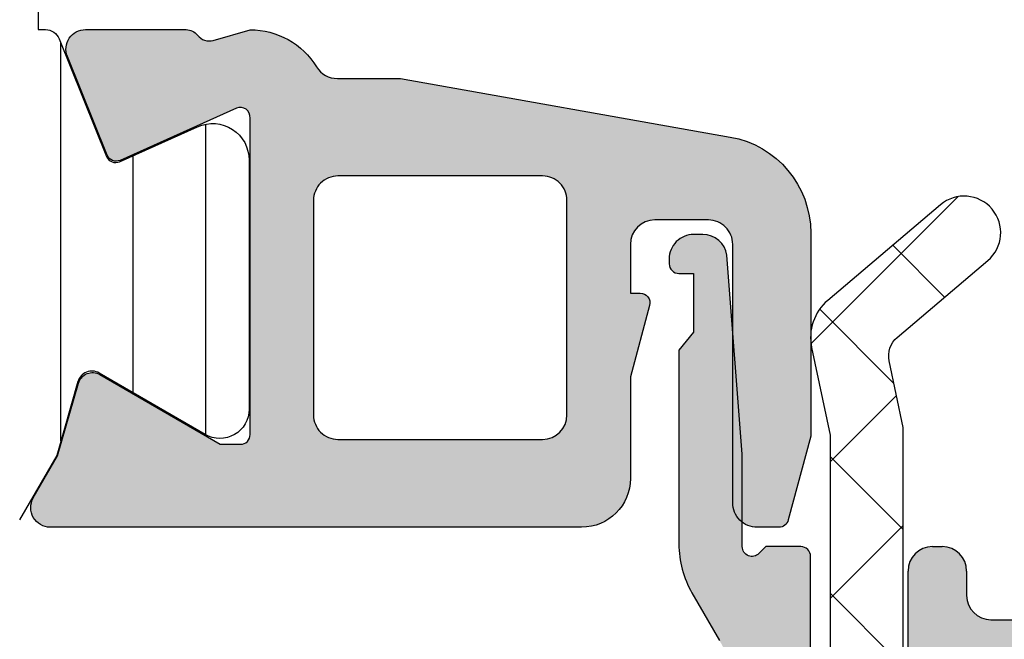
# Model space of a CAD drawing. Header units: millimetres. Extents: x 247761 to 294611, y 172579 to 236863.
# Tile 566 of 596: x 276265 to 276285, y 195402 to 195415. Entities that reach past the tile are written whole.
import ezdxf

# ---------------------------------------------------------------- set-up
doc = ezdxf.new("R2010")
doc.units = ezdxf.units.MM
doc.layers.add('FASÁDA DETAILNÍ', color=4, linetype='Continuous')
doc.layers.add('NOVA', color=240, linetype='Continuous')

# ---------------------------------------------------------------- blocks, each defined once
blk = doc.blocks.new('A$C69D17D4D')
at = {"layer": 'FASÁDA DETAILNÍ'}
h = blk.add_hatch(color=256, dxfattribs=at)
edge = h.paths.add_edge_path()
edge.add_arc((1643.31799277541, 22023.51065356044), 0.5000674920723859, -89.99226754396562, -0.007732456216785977, ccw=False)
edge.add_line((1643.318060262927, 22023.01058607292), (1639.318060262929, 22023.01058607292))
edge.add_arc((1639.318127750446, 22023.51065356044), 0.5000674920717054, 180.0077324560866, 269.99226754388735, ccw=False)
edge.add_line((1638.818060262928, 22023.51058607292), (1638.818060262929, 22024.81063490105))
edge.add_arc((1639.318097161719, 22024.81059800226), 0.5000369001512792, 90.00422797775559, 179.9957720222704, ccw=False)
edge.add_line((1639.31806026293, 22025.31063490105), (1639.818060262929, 22025.31063490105))
edge.add_line((1639.818060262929, 22025.31063490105), (1639.818060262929, 22024.31063490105))
edge.add_line((1639.818060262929, 22024.31063490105), (1641.318060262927, 22024.31063490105))
edge.add_arc((1641.318097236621, 22025.31059792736), 0.9999630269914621, 269.9978814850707, 360.0021185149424)
edge.add_line((1642.318060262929, 22025.31063490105), (1642.318060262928, 22029.31063490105))
edge.add_arc((1641.317983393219, 22029.31055803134), 1.000076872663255, 0.004403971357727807, 89.99559602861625)
edge.add_line((1641.318060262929, 22030.31063490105), (1639.818060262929, 22030.31063490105))
edge.add_line((1639.818060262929, 22030.31063490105), (1639.818060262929, 22029.31063490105))
edge.add_line((1639.818060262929, 22029.31063490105), (1639.318060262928, 22029.31063490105))
edge.add_arc((1639.318002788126, 22029.81057742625), 0.4999425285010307, -180.00658688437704, -89.99341311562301, ccw=False)
edge.add_line((1638.818060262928, 22029.81063490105), (1638.818060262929, 22032.61062269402))
edge.add_arc((1639.31806026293, 22032.61062269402), 0.5000000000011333, 90.0000000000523, 180.0000000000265, ccw=False)
edge.add_line((1639.318060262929, 22033.11062269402), (1639.518060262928, 22033.11062269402))
edge.add_arc((1639.518060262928, 22032.61062269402), 0.5000000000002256, -2.609112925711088e-11, 89.99999999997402, ccw=False)
edge.add_line((1640.018060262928, 22032.61062269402), (1640.018060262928, 22032.11062269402))
edge.add_arc((1640.518095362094, 22032.11065779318), 0.500035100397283, 180.0040217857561, 269.9959782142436)
edge.add_line((1640.518060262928, 22031.61062269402), (1641.318063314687, 22031.61062269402))
edge.add_arc((1641.318046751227, 22032.11063925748), 0.5000165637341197, -89.99810203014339, -0.001897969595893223)
edge.add_line((1641.818063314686, 22032.11062269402), (1641.818063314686, 22063.4106165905))
edge.add_line((1641.818063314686, 22063.4106165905), (1641.38566668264, 22069.44907421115))
edge.add_arc((1640.386446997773, 22069.41061815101), 0.9999594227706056, 2.20400286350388, 89.99999999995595)
edge.add_line((1640.386446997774, 22070.41057757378), (1633.717994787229, 22070.41057757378))
edge.add_arc((1633.717994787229, 22069.91057757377), 0.5000000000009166, 90.00000000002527, 179.9999999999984)
edge.add_line((1633.217994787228, 22069.91057757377), (1633.217994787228, 22069.01057757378))
edge.add_arc((1632.717994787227, 22069.01057757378), 0.5000000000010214, -89.99999999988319, 1.425064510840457e-10, ccw=False)
edge.add_line((1632.717994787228, 22068.51057757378), (1631.317993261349, 22068.51057757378))
edge.add_arc((1631.050472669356, 22068.43174112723), 0.278895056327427, 16.41987641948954, 91.1645893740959)
edge.add_line((1631.044804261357, 22068.71057857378), (1630.591210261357, 22068.71057857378))
edge.add_arc((1630.58554960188, 22068.43171047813), 0.2789255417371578, 88.83712992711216, 163.575405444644)
edge.add_line((1630.318006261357, 22068.51057757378), (1628.437995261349, 22068.51057757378))
edge.add_arc((1628.437995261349, 22068.81057757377), 0.3000000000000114, 180.0000000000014, 270, ccw=False)
edge.add_line((1628.137995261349, 22068.81057757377), (1628.137995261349, 22069.79055189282))
edge.add_arc((1628.437995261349, 22069.79055189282), 0.2999999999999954, 90.0000000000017, 180.0000000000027, ccw=False)
edge.add_line((1628.437995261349, 22070.09055189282), (1631.197993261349, 22070.09055189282))
edge.add_arc((1631.197993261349, 22070.21055189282), 0.1200000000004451, 269.9999999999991, 360)
edge.add_line((1631.317993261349, 22070.21055189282), (1631.317993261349, 22074.51057757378))
edge.add_arc((1630.817993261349, 22074.51057757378), 0.5000000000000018, -8.014997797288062e-13, 89.9999999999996)
edge.add_line((1630.817993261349, 22075.01057757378), (1630.11799326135, 22075.01057757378))
edge.add_line((1630.11799326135, 22075.01057757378), (1627.725172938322, 22073.62908211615))
edge.add_arc((1627.656113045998, 22073.74869735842), 0.1381197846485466, -180.0000000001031, -60.000000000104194, ccw=False)
edge.add_line((1627.517993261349, 22073.74869735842), (1627.51799326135, 22077.51057757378))
edge.add_arc((1625.517993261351, 22077.51057757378), 1.999999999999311, 6.730053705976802e-12, 90.00000000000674)
edge.add_line((1625.51799326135, 22079.51057757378), (1624.949997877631, 22079.51057757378))
edge.add_arc((1624.949997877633, 22080.01057757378), 0.5000000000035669, 235.5209282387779, 269.99999999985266, ccw=False)
edge.add_arc((1627.497471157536, 22083.72007617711), 4.999999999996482, 185.3492280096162, 235.5209282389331, ccw=False)
edge.add_arc((1622.656119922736, 22083.27245778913), 0.1381197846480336, 60.00000000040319, 187.7024374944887, ccw=False)
edge.add_line((1622.725179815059, 22083.3920730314), (1625.118000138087, 22082.01057757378))
edge.add_line((1625.118000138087, 22082.01057757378), (1625.818000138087, 22082.01057757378))
edge.add_arc((1625.818000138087, 22082.51057757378), 0.5, 270, 360)
edge.add_line((1626.318000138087, 22082.51057757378), (1626.318000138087, 22086.81060325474))
edge.add_arc((1626.19800013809, 22086.81060325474), 0.1199999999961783, 1.272221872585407e-14, 89.9999999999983)
edge.add_line((1626.19800013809, 22086.93060325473), (1623.43800213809, 22086.93060325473))
edge.add_arc((1623.43800213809, 22087.23060325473), 0.2999999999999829, -180, -89.99999999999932, ccw=False)
edge.add_line((1623.138002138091, 22087.23060325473), (1623.138002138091, 22088.21057757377))
edge.add_arc((1623.43800213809, 22088.21057757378), 0.300000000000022, 90.00000000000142, 180, ccw=False)
edge.add_line((1623.43800213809, 22088.51057757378), (1625.318013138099, 22088.51057757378))
edge.add_arc((1625.585556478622, 22088.58944466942), 0.2789255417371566, 196.424594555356, 271.1628700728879)
edge.add_line((1625.591217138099, 22088.31057657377), (1626.044811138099, 22088.31057657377))
edge.add_arc((1626.050479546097, 22088.58941402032), 0.2788950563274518, 268.8354106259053, 343.5801235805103)
edge.add_line((1626.318000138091, 22088.51057757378), (1629.318058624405, 22088.51057757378))
edge.add_line((1629.318058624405, 22088.51057757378), (1630.018161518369, 22087.81050520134))
edge.add_line((1630.018161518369, 22087.81050520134), (1630.01816151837, 22087.21049909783))
edge.add_line((1630.01816151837, 22087.21049909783), (1628.418155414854, 22087.21049909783))
edge.add_arc((1628.418164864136, 22086.71048964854), 0.5000094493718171, 90.00108278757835, 179.9989172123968)
edge.add_line((1627.918155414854, 22086.71049909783), (1627.918155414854, 22086.31507101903))
edge.add_arc((1628.418155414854, 22086.31507101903), 0.5000000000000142, 180.0000000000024, 195.0000000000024)
edge.add_line((1627.935192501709, 22086.18566149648), (1628.319401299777, 22084.75177474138))
edge.add_arc((1629.285327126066, 22085.01059378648), 1.000000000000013, 195.0000000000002, 270.0000000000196)
edge.add_line((1629.285327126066, 22084.01059378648), (1635.018149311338, 22084.01059378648))
edge.add_line((1635.018149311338, 22084.01059378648), (1635.018149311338, 22087.21049909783))
edge.add_line((1635.018149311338, 22087.21049909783), (1634.218161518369, 22087.21049909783))
edge.add_line((1634.218161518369, 22087.21049909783), (1634.218161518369, 22087.81050520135))
edge.add_line((1634.218161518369, 22087.81050520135), (1635.430594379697, 22088.51048689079))
edge.add_line((1635.430594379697, 22088.51048689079), (1636.518149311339, 22088.51048689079))
edge.add_line((1636.518149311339, 22088.51048689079), (1636.518149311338, 22073.51057757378))
edge.add_arc((1637.018149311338, 22073.51057757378), 0.5000000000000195, 179.9999999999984, 270.0000000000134)
edge.add_line((1637.018149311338, 22073.01057757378), (1642.818060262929, 22073.01057757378))
edge.add_arc((1642.818060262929, 22072.01057757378), 1, 0, 90.0000000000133, ccw=False)
edge.add_line((1643.818060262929, 22072.01057757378), (1643.818060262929, 22023.51058607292))
edge = h.paths.add_edge_path(flags=16)
edge.add_line((1634.218161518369, 22082.41059378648), (1629.81816151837, 22082.41059378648))
edge.add_arc((1629.81816151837, 22081.91059378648), 0.5000000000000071, 90.00000000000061, 179.9999999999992)
edge.add_line((1629.31816151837, 22081.91059378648), (1629.318161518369, 22077.51059378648))
edge.add_arc((1629.818161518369, 22077.51059378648), 0.4999999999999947, 179.9999999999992, 270.0000000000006)
edge.add_line((1629.818161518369, 22077.01059378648), (1634.218161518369, 22077.01059378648))
edge.add_arc((1634.218161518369, 22077.51059378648), 0.5, 270, 360)
edge.add_line((1634.718161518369, 22077.51059378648), (1634.718161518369, 22081.91059378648))
edge.add_arc((1634.218161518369, 22081.91059378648), 0.4999999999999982, 1.272221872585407e-14, 90.00000000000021)
h = blk.add_hatch(dxfattribs=at)
h.set_pattern_fill('ANSI31', color=256, scale=0.468, angle=45, style=0)
h.set_pattern_definition([(90, (0, 0), (-1.4859, 3.33066907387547e-16), [])])
edge = h.paths.add_edge_path(flags=16)
edge.add_line((1618.729582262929, 22035.85868625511), (1620.012944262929, 22038.08139625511))
edge.add_ellipse((1618.281219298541, 22039.08126863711), major_axis=(-1.999654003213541, 0), ratio=1, start_angle=149.9984985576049, end_angle=209.9999542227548)
edge.add_line((1620.012971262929, 22040.08109425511), (1619.360843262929, 22041.21061225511))
edge.add_ellipse((1616.76276305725, 22039.71060912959), major_axis=(-3.000005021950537, 0), ratio=1, start_angle=210.0000135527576, end_angle=253.9999452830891)
edge.add_line((1617.589679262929, 22042.59439825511), (1613.918657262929, 22043.64704625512))
edge.add_ellipse((1613.780838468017, 22043.16641522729), major_axis=(-0.5000002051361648, 0), ratio=1, start_angle=-106.0000072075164, end_angle=0.0007989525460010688)
edge.add_line((1613.280838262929, 22043.16640825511), (1613.280948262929, 22035.60865525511))
edge.add_ellipse((1613.780948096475, 22035.60866508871), major_axis=(-0.4999998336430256, 0), ratio=1, start_angle=0.00112684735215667, end_angle=90.0008212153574)
edge.add_line((1613.780955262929, 22035.10866525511), (1617.430604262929, 22035.10872125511))
edge.add_ellipse((1617.430564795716, 22036.60872050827), major_axis=(-1.499999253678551, 0), ratio=1, start_angle=90.00150753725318, end_angle=149.9984727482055)
edge = h.paths.add_edge_path(flags=16)
edge.add_line((1611.680946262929, 22035.60863725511), (1611.680819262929, 22043.91196725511))
edge.add_ellipse((1611.180818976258, 22043.91195899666), major_axis=(-0.5000002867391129, 0), ratio=1, start_angle=180.0009463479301, end_angle=254.0000560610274)
edge.add_line((1611.318637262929, 22044.39259025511), (1605.365875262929, 22046.09951725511))
edge.add_ellipse((1605.228056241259, 22045.61888652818), major_axis=(-0.4999999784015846, 0), ratio=1, start_angle=-106.0000416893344, end_angle=0.0009480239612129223)
edge.add_line((1604.728056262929, 22045.61887825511), (1604.728226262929, 22035.60852425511))
edge.add_ellipse((1605.22822645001, 22035.60853644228), major_axis=(-0.5000001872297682, 0), ratio=1, start_angle=0.001396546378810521, end_angle=90.00089529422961)
edge.add_line((1605.228234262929, 22035.10853625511), (1611.180954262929, 22035.10862625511))
edge.add_ellipse((1611.180945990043, 22035.60862652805), major_axis=(-0.5000002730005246, 0), ratio=1, start_angle=90.00094800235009, end_angle=180.0012292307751)
edge = h.paths.add_edge_path(flags=16)
edge.add_line((1597.363922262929, 22046.15767325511), (1595.530033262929, 22042.98128325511))
edge.add_ellipse((1598.128113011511, 22041.48128339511), major_axis=(-3.000002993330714, 0), ratio=1, start_angle=-29.999963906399, end_angle=30.00149175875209)
edge.add_line((1595.530073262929, 22039.98121425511), (1597.910568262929, 22035.85833125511))
edge.add_ellipse((1599.209586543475, 22036.60836691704), major_axis=(-1.500000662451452, 0), ratio=1, start_angle=30.00155831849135, end_angle=90.0015171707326)
edge.add_line((1599.209626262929, 22035.10836625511), (1602.628240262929, 22035.10845725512))
edge.add_ellipse((1602.628226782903, 22035.60845673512), major_axis=(-0.4999994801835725, 0), ratio=1, start_angle=90.00154469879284, end_angle=180.0014346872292)
edge.add_line((1603.128226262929, 22035.60846925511), (1603.128045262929, 22045.90778425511))
edge.add_ellipse((1602.128044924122, 22045.90776591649), major_axis=(-1.000000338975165, 0), ratio=1, start_angle=180.0010507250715, end_angle=270.0015275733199)
edge.add_line((1602.128018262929, 22046.90776625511), (1598.662920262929, 22046.90767325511))
edge.add_ellipse((1598.66296044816, 22045.4076731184), major_axis=(-1.500000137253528, 0), ratio=1, start_angle=270.0015349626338, end_angle=329.9999969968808)
edge = h.paths.add_edge_path()
edge.add_line((1595.516116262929, 22048.50754125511), (1602.069179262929, 22048.50776325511))
edge.add_arc((1602.069346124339, 22043.50776555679), 4.999997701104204, 73.99997623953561, 90.00191209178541, ccw=False)
edge.add_line((1603.447534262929, 22048.31407125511), (1618.333952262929, 22044.04546025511))
edge.add_arc((1618.471770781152, 22044.52609060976), 0.4999994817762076, 254.0000020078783, 360.0000739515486)
edge.add_line((1618.971770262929, 22044.52609125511), (1618.971770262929, 22048.40946525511))
edge.add_arc((1619.971770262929, 22048.40948525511), 1.0000000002, 0.0011459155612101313, 180.0011459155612, ccw=False)
edge.add_line((1620.971770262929, 22048.40950525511), (1620.971958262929, 22043.71116925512))
edge.add_line((1620.971958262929, 22043.71116925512), (1621.128010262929, 22043.71116925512))
edge.add_arc((1621.128010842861, 22043.4111692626), 0.2999999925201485, 21.97384588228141, 90.00011075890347, ccw=False)
edge.add_line((1621.406217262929, 22043.52342425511), (1622.379404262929, 22041.11152225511))
edge.add_arc((1622.564875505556, 22041.18635885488), 0.2000002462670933, 201.9737977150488, 294.1409822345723)
edge.add_line((1622.646672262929, 22041.00385025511), (1624.245357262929, 22041.72035025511))
edge.add_arc((1624.552095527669, 22041.03594449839), 0.7499997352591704, -1.8585147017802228e-05, 114.14105846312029, ccw=False)
edge.add_line((1625.302095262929, 22041.03594425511), (1625.302095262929, 22035.92839525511))
edge.add_arc((1624.702095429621, 22035.9283953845), 0.5999998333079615, 239.8570751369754, 359.99998764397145, ccw=False)
edge.add_line((1624.400800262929, 22035.40953025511), (1622.228843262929, 22036.67074625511))
edge.add_arc((1622.078194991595, 22036.41131360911), 0.3000003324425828, 59.85696930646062, 163.9999309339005)
edge.add_line((1621.789816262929, 22036.49400525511), (1621.355549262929, 22034.97953325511))
edge.add_line((1621.355549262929, 22034.97953325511), (1620.593001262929, 22033.65876125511))
edge.add_arc((1620.333194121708, 22033.80876199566), 0.2999999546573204, 267.53669521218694, 329.9998316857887, ccw=False)
edge.add_line((1620.320300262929, 22033.50903925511), (1596.330646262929, 22033.50903925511))
edge.add_arc((1596.310691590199, 22033.8083749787), 0.3000001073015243, 210.0001477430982, 273.81387623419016, ccw=False)
edge.add_line((1596.050884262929, 22033.65837425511), (1595.288316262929, 22034.97918025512))
edge.add_line((1595.288316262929, 22034.97918025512), (1594.854049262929, 22036.49365125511))
edge.add_arc((1594.565670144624, 22036.41096010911), 0.300000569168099, 15.99995676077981, 120.1429183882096)
edge.add_line((1594.415022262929, 22036.67039325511), (1592.243066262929, 22035.40917725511))
edge.add_arc((1591.941770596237, 22035.92804267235), 0.6000003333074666, 180.0000398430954, 300.142952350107, ccw=False)
edge.add_line((1591.341770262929, 22035.92804225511), (1591.341770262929, 22045.83164225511))
edge.add_arc((1592.091770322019, 22045.83164299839), 0.750000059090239, 65.85897973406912, 180.0000567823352, ccw=False)
edge.add_line((1592.398508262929, 22046.51604925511), (1593.997193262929, 22045.79954925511))
edge.add_arc((1594.0789900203, 22045.98205785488), 0.2000002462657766, 245.8590177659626, 338.0262022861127)
edge.add_line((1594.264461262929, 22045.90722125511), (1595.237920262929, 22048.31979625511))
edge.add_arc((1595.516126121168, 22048.20754209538), 0.2999991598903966, 90.00188279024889, 158.0262614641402, ccw=False)
h = blk.add_hatch(color=256, dxfattribs=at)
edge = h.paths.add_edge_path(flags=16)
edge.add_line((1631.321845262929, 22040.71044225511), (1627.122095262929, 22040.71044225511))
edge.add_ellipse((1627.122094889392, 22040.21044262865), major_axis=(-0.4999996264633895, 0), ratio=1, start_angle=-90.00004280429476, end_angle=4.280419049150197e-05)
edge.add_line((1626.622095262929, 22040.21044225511), (1626.622095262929, 22035.81041825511))
edge.add_ellipse((1627.122094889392, 22035.81041788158), major_axis=(-0.49999962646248, 0), ratio=1, start_angle=-4.280419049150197e-05, end_angle=90.00004280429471)
edge.add_line((1627.122095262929, 22035.31041825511), (1631.321844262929, 22035.31041825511))
edge.add_ellipse((1631.321843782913, 22035.81041873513), major_axis=(-0.5000004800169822, 0), ratio=1, start_angle=90.00005500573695, end_angle=179.9999449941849)
edge.add_line((1631.821844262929, 22035.81041825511), (1631.821845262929, 22040.21044225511))
edge.add_ellipse((1631.321845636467, 22040.21044262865), major_axis=(-0.49999962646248, 0), ratio=1, start_angle=179.9999571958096, end_angle=270.0000428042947)
edge = h.paths.add_edge_path()
edge.add_line((1628.408441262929, 22042.70882325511), (1635.171441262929, 22041.50906325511))
edge.add_arc((1634.82209689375, 22039.53981162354), 1.999998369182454, -3.9202541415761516e-05, 79.9404098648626, ccw=False)
edge.add_line((1636.822095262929, 22039.53981025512), (1636.822095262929, 22035.37483725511))
edge.add_line((1636.822095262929, 22035.37483725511), (1636.361814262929, 22033.65704825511))
edge.add_arc((1636.168629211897, 22033.70881217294), 0.1999999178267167, 270.0000146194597, 344.9999614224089, ccw=False)
edge.add_line((1636.168629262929, 22033.50881225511), (1635.722095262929, 22033.50881225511))
edge.add_arc((1635.722094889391, 22034.00881188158), 0.4999996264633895, 179.9999571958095, 270.0000428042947, ccw=False)
edge.add_line((1635.222095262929, 22034.00881225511), (1635.222095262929, 22039.30881225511))
edge.add_arc((1634.722095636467, 22039.30881262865), 0.49999962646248, 359.9999571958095, 450.0000428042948)
edge.add_line((1634.722095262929, 22039.80881225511), (1633.621845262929, 22039.80881225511))
edge.add_arc((1633.621845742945, 22039.3088117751), 0.5000004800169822, 90.00005500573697, 179.9999449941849)
edge.add_line((1633.121845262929, 22039.30881225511), (1633.121845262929, 22038.30881225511))
edge.add_line((1633.121845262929, 22038.30881225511), (1633.321845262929, 22038.30881225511))
edge.add_arc((1633.321844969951, 22038.10881211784), 0.2000001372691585, -15.000005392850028, 89.99991606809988, ccw=False)
edge.add_line((1633.515030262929, 22038.05704825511), (1633.121844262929, 22036.58966025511))
edge.add_line((1633.121844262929, 22036.58966025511), (1633.121844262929, 22034.50881225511))
edge.add_arc((1632.121843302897, 22034.50881321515), 1.0000009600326, 270.00005500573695, 359.9999449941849, ccw=False)
edge.add_line((1632.121844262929, 22033.50881225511), (1621.222342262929, 22033.50881225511))
edge.add_arc((1621.222342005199, 22033.90881259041), 0.400000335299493, 150.0000831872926, 270.00003691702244, ccw=False)
edge.add_line((1620.875931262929, 22034.10881225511), (1621.374097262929, 22034.97166025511))
edge.add_line((1621.374097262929, 22034.97166025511), (1621.801967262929, 22036.46382125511))
edge.add_arc((1622.090346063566, 22036.38112987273), 0.3000003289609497, 59.820758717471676, 163.9999831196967, ccw=False)
edge.add_line((1622.241158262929, 22036.64046725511), (1624.706769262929, 22035.20873225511))
edge.add_line((1624.706769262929, 22035.20873225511), (1625.127188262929, 22035.20873225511))
edge.add_arc((1625.130680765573, 22035.40030053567), 0.1916001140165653, 268.9555499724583, 362.5222218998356)
edge.add_line((1625.322095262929, 22035.40873225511), (1625.322095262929, 22041.89817125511))
edge.add_arc((1625.12292873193, 22041.91640900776), 0.1999998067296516, 354.7679954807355, 474.1409481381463)
edge.add_line((1625.041132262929, 22042.09891725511), (1622.657447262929, 22041.03059625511))
edge.add_arc((1622.575650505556, 22041.21310485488), 0.2000002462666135, 201.9737977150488, 294.14098223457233, ccw=False)
edge.add_line((1622.390179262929, 22041.13826825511), (1621.573819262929, 22043.16149625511))
edge.add_arc((1621.944761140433, 22043.31116936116), 0.3999998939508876, 89.99998245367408, 201.9738178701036, ccw=False)
edge.add_line((1621.944761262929, 22043.71116925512), (1624.008908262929, 22043.71117025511))
edge.add_arc((1624.008909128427, 22043.41117061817), 0.2999996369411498, 37.90491346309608, 90.00016529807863, ccw=False)
edge.add_arc((1624.482328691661, 22043.77978116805), 0.3000002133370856, 217.9046525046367, 285.9998620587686)
edge.add_line((1624.565019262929, 22043.49140225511), (1625.322908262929, 22043.70872425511))
edge.add_arc((1625.322908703, 22042.10872520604), 1.599999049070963, 31.59239448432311, 90.00001575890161, ccw=False)
edge.add_arc((1627.11168074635, 22043.20885722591), 0.499999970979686, 211.5923359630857, 269.9984549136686)
edge.add_line((1627.111667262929, 22042.70885725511), (1628.408441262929, 22042.70882325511))
h = blk.add_hatch(dxfattribs=at)
h.set_pattern_fill('ANSI37', color=256, scale=0.625, angle=90, style=0)
h.set_pattern_definition([(135, (0, 0), (-1.403165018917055, -1.403165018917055), []), (225, (0, 0), (1.403165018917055, -1.403165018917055), [])])
edge = h.paths.add_edge_path()
edge.add_ellipse((1632.197498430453, 22024.12367074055), major_axis=(-5.039467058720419, 0), ratio=1, start_angle=119.7917844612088, end_angle=175.0355387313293, ccw=False)
edge.add_ellipse((1634.552298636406, 22020.01058626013), major_axis=(-0.3000000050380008, 0), ratio=1, start_angle=90.00069261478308, end_angle=119.79217298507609, ccw=False)
edge.add_line((1634.552302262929, 22019.71058625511), (1634.018018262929, 22019.71058325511))
edge.add_ellipse((1634.018017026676, 22020.01058301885), major_axis=(-0.2999997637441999, 0), ratio=1, start_angle=-4.5121917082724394e-05, end_angle=90.00023610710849, ccw=False)
edge.add_line((1633.718017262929, 22020.01058325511), (1633.718017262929, 22021.56058025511))
edge.add_ellipse((1633.418006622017, 22021.56057261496), major_axis=(-0.3000106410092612, 0), ratio=1, start_angle=180.001459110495, end_angle=269.9956760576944)
edge.add_line((1633.418029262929, 22021.86058325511), (1632.018047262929, 22021.86059425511))
edge.add_ellipse((1632.018050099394, 22022.16058409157), major_axis=(-0.2999898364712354, 0), ratio=1, start_angle=0.00035074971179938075, end_angle=89.99945825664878, ccw=False)
edge.add_line((1631.718060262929, 22022.16058225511), (1631.718060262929, 22023.86059425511))
edge.add_ellipse((1632.018070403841, 22023.86058711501), major_axis=(-0.3000101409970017, 0), ratio=1, start_angle=270.00441943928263, end_angle=359.9986363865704, ccw=False)
edge.add_line((1632.018047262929, 22024.16059725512), (1633.581878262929, 22024.16058625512))
edge.add_ellipse((1633.614735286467, 22024.46174531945), major_axis=(-0.3029461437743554, 0), ratio=1, start_angle=83.77354909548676, end_angle=193.4835773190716)
edge.add_ellipse((1644.930699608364, 22033.16666845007), major_axis=(-14.00076634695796, 0), ratio=1, start_angle=15.301732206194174, end_angle=38.07562007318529, ccw=False)
edge.add_ellipse((1630.938461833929, 22029.35995487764), major_axis=(-0.5004721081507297, 0), ratio=1, start_angle=192.9176085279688, end_angle=309.8066343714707)
edge.add_line((1630.618060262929, 22029.74442225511), (1630.618060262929, 22021.46114325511))
edge.add_ellipse((1631.118059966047, 22021.4611437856), major_axis=(-0.499999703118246, 0), ratio=1, start_angle=6.078930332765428e-05, end_angle=60.00001964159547)
edge.add_line((1630.868060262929, 22021.02813125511), (1631.168060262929, 22020.85492525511))
edge.add_ellipse((1630.918060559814, 22020.42191272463), major_axis=(-0.4999997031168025, 0), ratio=1, start_angle=180.0000607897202, end_angle=240.0000196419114, ccw=False)
edge.add_line((1631.418060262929, 22020.42191325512), (1631.418060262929, 22018.79256525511))
edge.add_ellipse((1630.418060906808, 22018.79256447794), major_axis=(-0.9999993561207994, 0), ratio=1, start_angle=120.0503388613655, end_angle=180.0000445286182, ccw=False)
edge.add_ellipse((1634.574387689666, 22011.6081837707), major_axis=(-7.300023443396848, 0), ratio=1, start_angle=300.050354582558, end_angle=348.7144463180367)
edge.add_ellipse((1627.518050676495, 22013.42341587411), major_axis=(-0.3999905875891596, 0), ratio=1, start_angle=75.14702477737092, end_angle=159.4981705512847)
edge.add_ellipse((1633.867148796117, 22011.04934892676), major_axis=(-6.378448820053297, 0), ratio=1, start_angle=284.4525977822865, end_angle=339.49812541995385, ccw=False)
edge.add_line((1632.275222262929, 22017.22594825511), (1633.685929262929, 22017.58953525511))
edge.add_line((1633.685929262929, 22017.58953525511), (1634.548630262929, 22017.79964825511))
edge.add_ellipse((1633.218065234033, 22023.13627097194), major_axis=(-5.499995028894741, 0), ratio=1, start_angle=103.9999549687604, end_angle=180.0000342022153)
edge.add_line((1638.718060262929, 22023.13627425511), (1638.718060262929, 22035.55430225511))
edge.add_line((1638.718060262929, 22035.55430225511), (1638.430441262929, 22036.91735925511))
edge.add_ellipse((1638.919667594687, 22037.02059187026), major_axis=(-0.4999993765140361, 0), ratio=1, start_angle=-49.716248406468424, end_angle=11.915300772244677, ccw=False)
edge.add_line((1638.596381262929, 22037.40201725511), (1640.452989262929, 22038.97562825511))
edge.add_ellipse((1639.968059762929, 22039.54776725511), major_axis=(-0.7499997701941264, 0), ratio=1, start_angle=130.2837061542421, end_angle=310.2837061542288)
edge.add_line((1639.483130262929, 22040.11990625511), (1637.171486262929, 22038.16062025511))
edge.add_ellipse((1637.818058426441, 22037.39776864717), major_axis=(-0.9999990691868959, 0), ratio=1, start_angle=-49.71630131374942, end_angle=11.91524786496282)
edge.add_line((1636.839605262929, 22037.19130425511), (1637.218060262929, 22035.39776725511))
edge.add_line((1637.218060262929, 22035.39776725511), (1637.218060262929, 22023.68756625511))
h = blk.add_hatch(color=256, dxfattribs=at)
edge = h.paths.add_edge_path()
edge.add_line((1634.418060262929, 22037.51058625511), (1634.118060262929, 22037.13738125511))
edge.add_line((1634.118060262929, 22037.13738125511), (1634.118060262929, 22033.16417625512))
edge.add_ellipse((1636.118067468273, 22033.16417785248), major_axis=(-2.000007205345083, 0), ratio=1, start_angle=4.576093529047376e-05, end_angle=29.99993366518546)
edge.add_line((1634.386009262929, 22032.16417625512), (1634.950111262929, 22031.18712425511))
edge.add_ellipse((1633.218053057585, 22030.18712265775), major_axis=(-2.000007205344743, 0), ratio=1, start_angle=180.0000457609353, end_angle=209.9999336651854, ccw=False)
edge.add_line((1635.218060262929, 22030.18712425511), (1635.218060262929, 22024.46729025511))
edge.add_ellipse((1634.718060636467, 22024.46728988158), major_axis=(-0.49999962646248, 0), ratio=1, start_angle=89.99995719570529, end_angle=180.0000428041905, ccw=False)
edge.add_line((1634.718060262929, 22023.96729025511), (1632.818060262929, 22023.96729025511))
edge.add_ellipse((1632.817802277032, 22023.46754824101), major_axis=(-0.4997420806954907, 0), ratio=1, start_angle=-90.02957826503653, end_angle=0.02957826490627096)
edge.add_line((1632.318060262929, 22023.46729025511), (1632.318060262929, 22022.46729025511))
edge.add_ellipse((1632.817802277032, 22022.46703226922), major_axis=(-0.4997420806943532, 0), ratio=1, start_angle=-0.02957826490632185, end_angle=90.02957826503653)
edge.add_line((1632.818060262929, 22021.96729025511), (1633.818060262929, 22021.96729025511))
edge.add_ellipse((1633.818320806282, 22021.46755079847), major_axis=(-0.4997395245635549, 0), ratio=1, start_angle=179.9701283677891, end_angle=270.0298716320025, ccw=False)
edge.add_line((1634.318060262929, 22021.46729025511), (1634.318060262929, 22020.46729025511))
edge.add_ellipse((1634.817808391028, 22020.46703638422), major_axis=(-0.4997481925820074, 0), ratio=1, start_angle=-0.02910612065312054, end_angle=90.02887693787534)
edge.add_line((1634.818060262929, 22019.96728825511), (1635.051091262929, 22019.96728825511))
edge.add_ellipse((1635.051091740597, 22020.46728746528), major_axis=(-0.4999992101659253, 0), ratio=1, start_angle=89.99994526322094, end_angle=126.2493130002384)
edge.add_ellipse((1633.21805383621, 22022.96729082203), major_axis=(-3.600006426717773, 0), ratio=1, start_angle=126.2493860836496, end_angle=179.9999591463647)
edge.add_line((1636.818060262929, 22022.96728825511), (1636.818060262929, 22032.91058625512))
edge.add_ellipse((1636.618060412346, 22032.91058640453), major_axis=(-0.1999998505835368, 0), ratio=1, start_angle=179.9999571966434, end_angle=270.0000428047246)
edge.add_line((1636.618060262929, 22033.11058625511), (1635.900839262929, 22033.11058625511))
edge.add_line((1635.900839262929, 22033.11058625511), (1635.759940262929, 22032.96962525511))
edge.add_ellipse((1635.618060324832, 22033.11058662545), major_axis=(-0.2000000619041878, 0), ratio=1, start_angle=0.00010609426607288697, end_angle=135.1860756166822, ccw=False)
edge.add_line((1635.418060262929, 22033.11058625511), (1635.418060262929, 22035.01015525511))
edge.add_line((1635.418060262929, 22035.01015525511), (1635.103742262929, 22039.08880325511))
edge.add_ellipse((1634.609897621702, 22039.01058574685), major_axis=(-0.5000005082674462, 0), ratio=1, start_angle=189.0000227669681, end_angle=269.9999265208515)
edge.add_line((1634.609898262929, 22039.51058625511), (1634.418060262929, 22039.51058625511))
edge.add_ellipse((1634.418059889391, 22039.01058662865), major_axis=(-0.4999996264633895, 0), ratio=1, start_angle=-90.00004280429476, end_angle=4.280419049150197e-05)
edge.add_line((1633.918060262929, 22039.01058625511), (1633.918060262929, 22038.91058625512))
edge.add_ellipse((1634.118060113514, 22038.9105861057), major_axis=(-0.1999998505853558, 0), ratio=1, start_angle=-4.280335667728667e-05, end_angle=90.00004280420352)
edge.add_line((1634.118060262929, 22038.71058625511), (1634.418060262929, 22038.71058625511))
edge.add_line((1634.418060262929, 22038.71058625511), (1634.418060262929, 22037.51058625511))
for p, q in [((1639.318060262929, 22033.11062269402), (1639.518060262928, 22033.11062269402)), ((1638.818060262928, 22029.81063490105), (1638.818060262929, 22032.61062269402)), ((1640.018060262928, 22032.61062269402), (1640.018060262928, 22032.11062269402)), ((1640.518060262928, 22031.61062269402), (1641.318063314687, 22031.61062269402))]:
    blk.add_line(p, q, dxfattribs=at)
blk.add_lwpolyline([(1618.971770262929, 22048.40946525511, -1), (1620.971770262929, 22048.40950525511), (1620.971958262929, 22043.71116925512), (1621.128010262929, 22043.71116925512), (1621.128010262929, 22043.71116925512, -0.305856), (1621.406217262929, 22043.52342425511), (1622.379404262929, 22041.11152225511), (1622.379404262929, 22041.11152225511, 0.425336), (1622.646672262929, 22041.00385025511), (1624.245357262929, 22041.72035025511), (1624.245357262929, 22041.72035025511, -0.543753), (1625.302095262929, 22041.03594425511), (1625.302095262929, 22035.92839525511), (1625.302095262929, 22035.92839525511, -0.578182), (1624.400800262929, 22035.40953025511), (1622.228843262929, 22036.67074625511), (1622.228843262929, 22036.67074625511, 0.488505), (1621.789816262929, 22036.49400525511), (1621.355549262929, 22034.97953325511), (1620.593001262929, 22033.65876125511)], format="xyb", dxfattribs=at)
blk.add_lwpolyline([(1628.408441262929, 22042.70882325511), (1635.171441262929, 22041.50906325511), (1635.171441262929, 22041.50906325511, -0.363676), (1636.822095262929, 22039.53981025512), (1636.822095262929, 22035.37483725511), (1636.361814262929, 22033.65704825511), (1636.361814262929, 22033.65704825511, -0.339454), (1636.168629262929, 22033.50881225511), (1635.722095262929, 22033.50881225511), (1635.722095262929, 22033.50881225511, -0.414214), (1635.222095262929, 22034.00881225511), (1635.222095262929, 22039.30881225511), (1635.222095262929, 22039.30881225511, 0.414214), (1634.722095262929, 22039.80881225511), (1633.621845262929, 22039.80881225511), (1633.621845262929, 22039.80881225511, 0.414213), (1633.121845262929, 22039.30881225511), (1633.121845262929, 22038.30881225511), (1633.321845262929, 22038.30881225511), (1633.321845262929, 22038.30881225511, -0.493145), (1633.515030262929, 22038.05704825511), (1633.121844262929, 22036.58966025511), (1633.121844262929, 22034.50881225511), (1633.121844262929, 22034.50881225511, -0.414213), (1632.121844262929, 22033.50881225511), (1621.222342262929, 22033.50881225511), (1621.222342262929, 22033.50881225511, -0.57735), (1620.875931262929, 22034.10881225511), (1621.374097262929, 22034.97166025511), (1621.801967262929, 22036.46382125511), (1621.801967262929, 22036.46382125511, -0.488701), (1622.241158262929, 22036.64046725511), (1624.706769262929, 22035.20873225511), (1625.127188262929, 22035.20873225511), (1625.127188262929, 22035.20873225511, 0.432566), (1625.322095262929, 22035.40873225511), (1625.322095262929, 22041.89817125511), (1625.322095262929, 22041.89817125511, 0.573708), (1625.041132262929, 22042.09891725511), (1622.657447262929, 22041.03059625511), (1622.657447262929, 22041.03059625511, -0.425336), (1622.390179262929, 22041.13826825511), (1621.573819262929, 22043.16149625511), (1621.573819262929, 22043.16149625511, -0.531563), (1621.944761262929, 22043.71116925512), (1624.008908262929, 22043.71117025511), (1624.008908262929, 22043.71117025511, -0.231306), (1624.245618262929, 22043.59547625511, 0.306185), (1624.565019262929, 22043.49140225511), (1625.322908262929, 22043.70872425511), (1625.322908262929, 22043.70872425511, -0.260516), (1626.685782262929, 22042.94692125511, 0.260509), (1627.111667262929, 22042.70885725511), (1628.408441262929, 22042.70882325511)], format="xyb", close=True, dxfattribs=at)
at = {"layer": 'FASÁDA DETAILNÍ', "extrusion": (0, 0, -1)}
blk.add_lwpolyline([(-1631.321845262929, 22040.71044225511), (-1627.122095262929, 22040.71044225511), (-1627.122095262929, 22040.71044225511, -0.414214), (-1626.622095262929, 22040.21044225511), (-1626.622095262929, 22035.81041825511), (-1626.622095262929, 22035.81041825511, -0.414214), (-1627.122095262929, 22035.31041825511), (-1631.321844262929, 22035.31041825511), (-1631.321844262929, 22035.31041825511, -0.414213), (-1631.821844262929, 22035.81041825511), (-1631.821845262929, 22040.21044225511), (-1631.821845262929, 22040.21044225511, -0.414214), (-1631.321845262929, 22040.71044225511)], format="xyb", close=True, dxfattribs=at)
for points in [[(-1638.718060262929, 22023.13627425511), (-1638.718060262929, 22035.55430225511), (-1638.430441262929, 22036.91735925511), (-1638.430441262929, 22036.91735925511, 0.275594), (-1638.596381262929, 22037.40201725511), (-1640.452989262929, 22038.97562825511), (-1640.452989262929, 22038.97562825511, -1), (-1639.483130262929, 22040.11990625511), (-1637.171486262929, 22038.16062025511), (-1637.171486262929, 22038.16062025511, -0.275594), (-1636.839605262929, 22037.19130425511), (-1637.218060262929, 22035.39776725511), (-1637.218060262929, 22023.68756625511)], [(-1636.818060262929, 22022.96728825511), (-1636.818060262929, 22032.91058625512), (-1636.818060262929, 22032.91058625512, -0.414214), (-1636.618060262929, 22033.11058625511), (-1635.900839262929, 22033.11058625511), (-1635.759940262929, 22032.96962525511), (-1635.759940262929, 22032.96962525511, 0.669353), (-1635.418060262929, 22033.11058625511), (-1635.418060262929, 22035.01015525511), (-1635.103742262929, 22039.08880325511), (-1635.103742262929, 22039.08880325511, -0.368919), (-1634.609898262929, 22039.51058625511), (-1634.418060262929, 22039.51058625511), (-1634.418060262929, 22039.51058625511, -0.414214), (-1633.918060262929, 22039.01058625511), (-1633.918060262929, 22038.91058625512), (-1633.918060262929, 22038.91058625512, -0.414214), (-1634.118060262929, 22038.71058625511), (-1634.418060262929, 22038.71058625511), (-1634.418060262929, 22037.51058625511), (-1634.418060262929, 22037.51058625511), (-1634.118060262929, 22037.13738125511), (-1634.118060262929, 22033.16417625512), (-1634.118060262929, 22033.16417625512, -0.131652), (-1634.386009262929, 22032.16417625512), (-1634.950111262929, 22031.18712425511)]]:
    blk.add_lwpolyline(points, format="xyb", dxfattribs=at)
at = {"layer": 'FASÁDA DETAILNÍ'}
for centre, radius, start, end in [((1639.31806026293, 22032.61062269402), 0.5000000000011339, 90.00000000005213, 180), ((1639.518060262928, 22032.61062269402), 0.5000000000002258, 0, 89.99999999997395), ((1640.518095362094, 22032.11065779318), 0.5000351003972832, 180.0040217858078, 269.9959782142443)]:
    blk.add_arc(centre, radius, start, end, dxfattribs=at)

msp = doc.modelspace()

# ---------------------------------------------------------------- block references
at = {"layer": 'NOVA', "ltscale": 300}
msp.add_blockref('A$C69D17D4D', (274644.5174331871, 173371.2585875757), dxfattribs=at)

doc.saveas('drawing.dxf')
